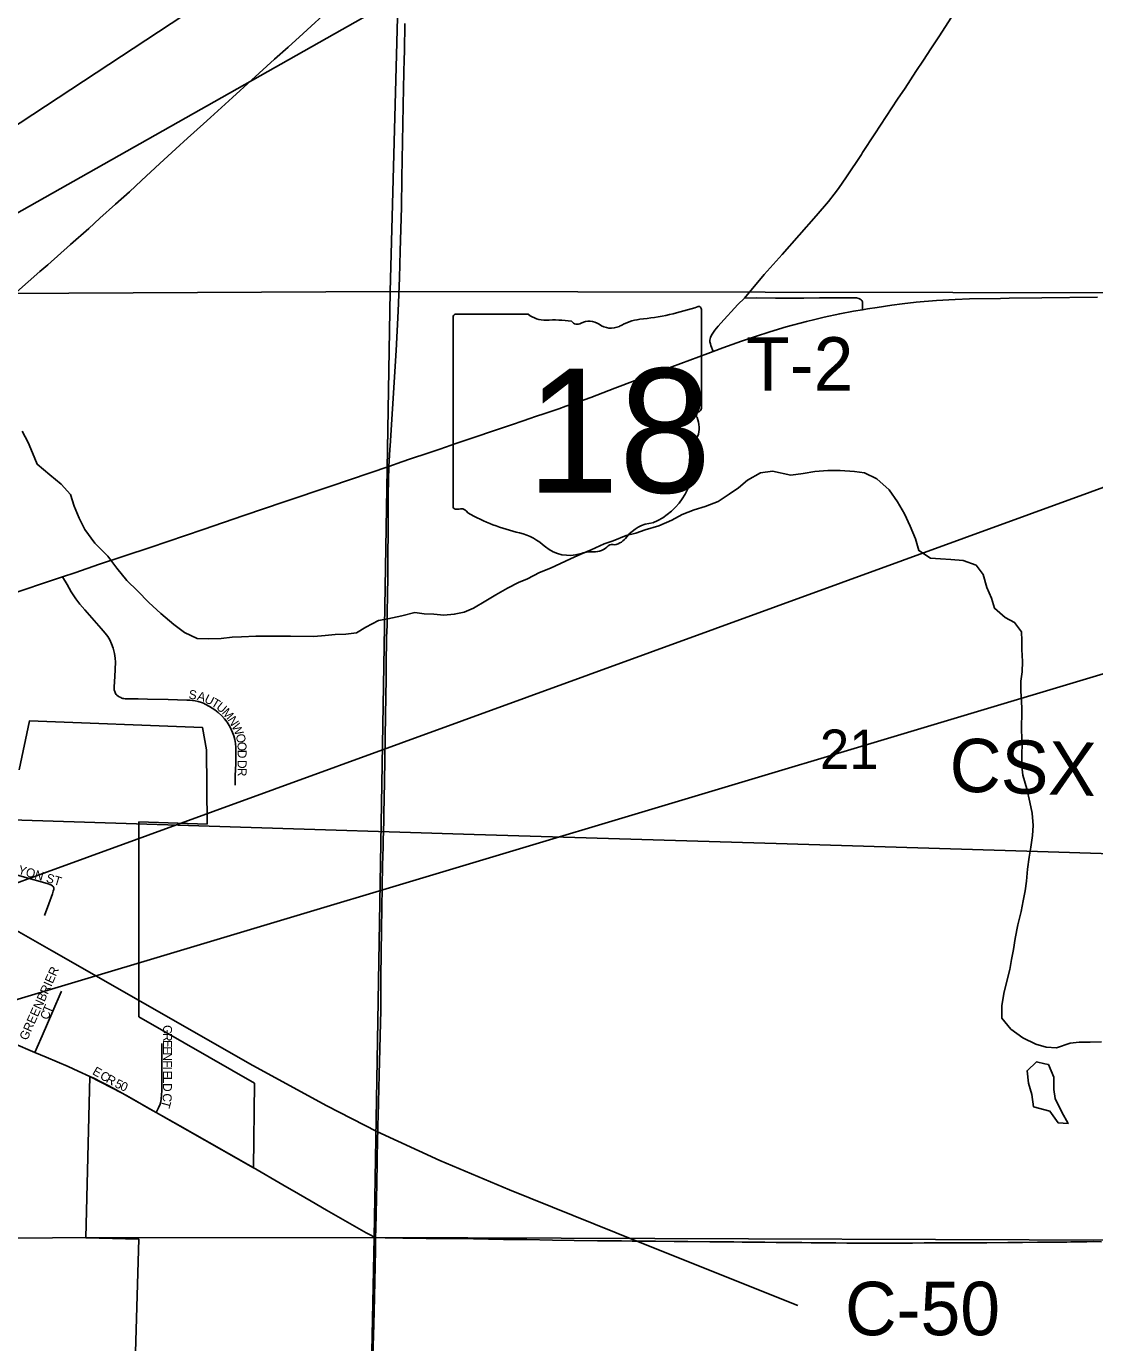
# Model space of a CAD drawing. Extents: x 0 to 34, y 0 to 22.
# Drawn here: x 6.318 to 6.886, y 18.364 to 19.063 of the extents above; entities that cross this region are included whole.
import ezdxf

# ---------------------------------------------------------------- set-up
doc = ezdxf.new("R2010")
doc.units = 0
for name, color, linetype in [('GM_X_City_Street', 7, 'Continuous'), ('GM_X_City_Street_Text', 7, 'Continuous'), ('GM_X_Corporation', 7, 'Continuous'), ('GM_X_County_Road', 7, 'Continuous'), ('GM_X_County_Road_Text', 7, 'Continuous'), ('GM_X_Minor_Lake', 7, 'Continuous'), ('GM_X_Minor_River', 7, 'Continuous'), ('GM_X_Rail_Line', 7, 'Continuous'), ('GM_X_Rail_Line_Text', 7, 'Continuous'), ('GM_X_Section', 7, 'Continuous'), ('GM_X_Section_Text', 7, 'Continuous'), ('GM_X_State_Location', 7, 'Continuous'), ('GM_X_State_Route', 7, 'Continuous'), ('GM_X_State_Shield', 7, 'Continuous'), ('GM_X_Township_Road', 7, 'Continuous'), ('GM_X_Township_Road_Text', 7, 'Continuous'), ('GM_X_Township_Subdivision', 7, 'Continuous'), ('GM_X_Township_Subdivision_Text', 7, 'Continuous'), ('SH_Text', 7, 'Continuous')]:
    doc.layers.add(name, color=color, linetype=linetype)

msp = doc.modelspace()

# ---------------------------------------------------------------- linework, layer by layer
at = {"layer": 'GM_X_City_Street'}
for points in [[(6.32798, 18.59045), (6.33021, 18.59671), (6.33213, 18.60205), (6.33257, 18.60337), (6.33278, 18.604), (6.33287, 18.60437), (6.33292, 18.60468), (6.33291, 18.60497), (6.33286, 18.60524), (6.33275, 18.60555), (6.33259, 18.60581), (6.33242, 18.60604), (6.33218, 18.60625), (6.33195, 18.60643), (6.33162, 18.60663), (6.33136, 18.60678), (6.33085, 18.60699), (6.32986, 18.60731), (6.32572, 18.60846), (6.31922, 18.61023), (6.30628, 18.61408)], [(6.32281, 18.51778), (6.32405, 18.5206), (6.32669, 18.52658), (6.3324, 18.53973), (6.33688, 18.55002), (6.33699, 18.55031)], [(6.31136, 18.52271), (6.32281, 18.51778)], [(6.38723, 18.48581), (6.38847, 18.48838), (6.38942, 18.49034), (6.38977, 18.49152), (6.38997, 18.49305), (6.3902, 18.49738), (6.39024, 18.50576), (6.3902, 18.51415), (6.39024, 18.52252)], [(6.32281, 18.51778), (6.32877, 18.51526), (6.34049, 18.51024), (6.34589, 18.50782), (6.35206, 18.50502)], [(6.35206, 18.50502), (6.35378, 18.50422), (6.35854, 18.50184), (6.36215, 18.49996), (6.36565, 18.49814), (6.3692, 18.49619), (6.3728, 18.4942), (6.3773, 18.49155)]]:
    msp.add_lwpolyline(points, dxfattribs=at)
at = {"layer": 'GM_X_Corporation'}
msp.add_lwpolyline([(6.31453, 18.6678), (6.31995, 18.69384), (6.41189, 18.69025), (6.41404, 18.67852), (6.41428, 18.63901), (6.37812, 18.64021), (6.37807, 18.53674), (6.43941, 18.50134), (6.43888, 18.45649), (6.38723, 18.48581), (6.3692, 18.49619), (6.35207, 18.50502), (6.34991, 18.41931), (6.37801, 18.41861), (6.37061, 18.16629), (6.34542, 18.16587), (6.3193, 18.12893), (6.3007, 18.14021)], dxfattribs=at)
at = {"layer": 'GM_X_County_Road'}
for points in [[(6.51131, 18.83799), (6.51142, 18.84002), (6.51267, 18.85956), (6.51462, 18.8906), (6.51574, 18.91141), (6.51645, 18.92913), (6.51684, 18.94343), (6.51744, 18.96674), (6.51773, 18.98229), (6.51867, 19.03017), (6.51902, 19.04571), (6.51907, 19.04913), (6.51915, 19.05472), (6.51924, 19.05939), (6.51934, 19.06436)], [(6.51086, 18.82901), (6.51131, 18.83799)], [(6.50808, 18.64059), (6.50818, 18.64433), (6.50845, 18.66142), (6.50897, 18.69685), (6.50933, 18.71642), (6.50938, 18.72263), (6.50942, 18.72758), (6.50953, 18.73408), (6.50964, 18.73811), (6.50983, 18.74463), (6.50991, 18.7493), (6.50994, 18.75116), (6.51005, 18.7608), (6.5102, 18.77012), (6.51029, 18.78006), (6.51032, 18.78441), (6.51036, 18.79155), (6.51052, 18.81424), (6.51086, 18.82901)], [(6.50774, 18.62693), (6.50782, 18.63035), (6.50808, 18.64059)], [(6.505, 18.47936), (6.5051, 18.48397), (6.50532, 18.49112), (6.50573, 18.50603), (6.5065, 18.54022), (6.50657, 18.55794), (6.50688, 18.58312), (6.50752, 18.61699), (6.50774, 18.62693)], [(6.3773, 18.49155), (6.38255, 18.48852), (6.38723, 18.48581)], [(6.38723, 18.48581), (6.39974, 18.47868), (6.41544, 18.46982), (6.43595, 18.45818), (6.43868, 18.4566)], [(6.50485, 18.4725), (6.50492, 18.47559), (6.505, 18.47936)], [(6.50379, 18.41937), (6.50384, 18.42404), (6.50424, 18.44019), (6.5044, 18.44795), (6.50455, 18.45975), (6.50485, 18.4725)], [(6.43868, 18.4566), (6.45453, 18.44747), (6.46287, 18.44266), (6.46958, 18.43875), (6.47763, 18.43404), (6.49878, 18.42196), (6.49953, 18.42153), (6.50157, 18.42043), (6.50262, 18.41987), (6.50379, 18.41937)], [(6.50229, 18.35661), (6.50261, 18.36717), (6.50297, 18.37991), (6.50349, 18.40415), (6.50372, 18.41285), (6.50379, 18.41937)], [(6.50379, 18.41937), (6.50884, 18.41926), (6.51831, 18.41904), (6.5306, 18.41897), (6.55578, 18.41867), (6.57162, 18.41836), (6.57816, 18.41843), (6.58406, 18.41837), (6.59772, 18.41808), (6.60922, 18.41792), (6.62165, 18.41771), (6.626, 18.41767), (6.62817, 18.41765), (6.63438, 18.4176), (6.63996, 18.41755), (6.64617, 18.41746), (6.65239, 18.41743), (6.66233, 18.41738), (6.66424, 18.41736)], [(6.66424, 18.41736), (6.66948, 18.41733), (6.68129, 18.4172), (6.68408, 18.41718), (6.69403, 18.41707), (6.69838, 18.41703), (6.7105, 18.41693), (6.7164, 18.41687), (6.72106, 18.41682), (6.72386, 18.41678), (6.73007, 18.41672), (6.73504, 18.41664), (6.73939, 18.41658), (6.74822, 18.41653)], [(6.74822, 18.41653), (6.754, 18.4165), (6.76457, 18.41641), (6.76799, 18.41638), (6.77389, 18.41635), (6.78134, 18.41643), (6.7832, 18.41645), (6.78568, 18.41649), (6.78878, 18.41652), (6.79499, 18.41658), (6.79841, 18.41658), (6.80151, 18.41659), (6.80338, 18.41659), (6.80835, 18.41657), (6.81239, 18.41659), (6.8155, 18.41658), (6.81922, 18.41661), (6.82202, 18.41661), (6.82482, 18.41663), (6.82823, 18.41666), (6.83942, 18.41679), (6.84346, 18.41684), (6.84719, 18.41687), (6.85527, 18.41695), (6.86179, 18.41698), (6.8708, 18.41705), (6.87298, 18.41707), (6.87484, 18.4171), (6.88136, 18.41716), (6.88477, 18.41724), (6.88912, 18.41722)]]:
    msp.add_lwpolyline(points, dxfattribs=at)
at = {"layer": 'GM_X_Minor_Lake'}
for points in [[(6.85904, 18.51177), (6.85461, 18.51272), (6.84965, 18.50801), (6.85036, 18.50136), (6.85221, 18.49547), (6.85311, 18.48882)], [(6.85311, 18.48882), (6.86182, 18.48647), (6.86614, 18.48037), (6.87145, 18.47995), (6.86808, 18.48605), (6.86453, 18.49329), (6.8638, 18.49804), (6.86385, 18.50468), (6.86105, 18.51134), (6.85904, 18.51177)]]:
    msp.add_lwpolyline(points, dxfattribs=at)
at = {"layer": 'GM_X_Minor_River'}
for points in [[(6.31611, 18.84768), (6.31929, 18.84178), (6.32153, 18.83626), (6.32414, 18.83016), (6.33074, 18.82461), (6.33678, 18.81963), (6.34186, 18.81409), (6.34371, 18.80782), (6.34632, 18.80154), (6.34931, 18.79544), (6.35476, 18.78819), (6.36154, 18.78131), (6.36643, 18.77501), (6.3717, 18.76833), (6.37735, 18.76297), (6.38338, 18.75667), (6.38978, 18.75092), (6.39657, 18.74499), (6.40223, 18.74078), (6.40904, 18.73769), (6.41511, 18.73745), (6.42175, 18.73759), (6.42764, 18.73831), (6.43257, 18.73846), (6.44017, 18.73878), (6.44681, 18.73892), (6.45857, 18.73883), (6.4709, 18.73874), (6.47698, 18.73926), (6.4823, 18.73979), (6.48799, 18.73994), (6.49368, 18.74066), (6.49864, 18.74365), (6.50531, 18.74721), (6.51025, 18.74812), (6.51766, 18.74958), (6.52469, 18.75143), (6.52962, 18.75063), (6.53474, 18.7506), (6.54005, 18.74999), (6.54555, 18.75051), (6.55088, 18.75161), (6.55582, 18.75366), (6.5623, 18.7576), (6.56764, 18.76078), (6.57374, 18.76434), (6.57964, 18.76733), (6.5844, 18.76939), (6.59087, 18.77275), (6.59658, 18.77499), (6.60724, 18.77984), (6.61276, 18.78246), (6.61828, 18.78469), (6.62514, 18.78786), (6.62989, 18.78954), (6.63674, 18.79233), (6.64187, 18.79362), (6.64682, 18.79529), (6.65424, 18.79751), (6.66109, 18.8005), (6.66661, 18.80349), (6.67289, 18.80591), (6.67879, 18.80776), (6.68564, 18.81037), (6.69155, 18.81431), (6.6965, 18.81769), (6.70128, 18.82164), (6.70813, 18.82557), (6.71459, 18.82647), (6.72425, 18.82431), (6.73071, 18.82521), (6.73698, 18.8263), (6.74381, 18.82682), (6.75045, 18.82677), (6.75804, 18.82633), (6.76335, 18.82553), (6.76997, 18.82245), (6.77637, 18.81652), (6.78088, 18.81022), (6.78463, 18.80374), (6.78762, 18.79727), (6.79042, 18.79061), (6.79227, 18.78433), (6.79831, 18.7803)], [(6.79831, 18.7803), (6.80362, 18.77988), (6.80912, 18.77965), (6.81576, 18.77903), (6.82257, 18.77651), (6.82633, 18.77155), (6.82837, 18.76471), (6.83079, 18.75899), (6.83246, 18.75367), (6.83811, 18.74869), (6.84303, 18.74619), (6.84679, 18.74123), (6.84694, 18.73648), (6.84691, 18.73174), (6.84724, 18.72548), (6.84701, 18.71997), (6.84641, 18.71486), (6.84637, 18.70954), (6.84671, 18.7048), (6.84687, 18.69967), (6.84679, 18.68867), (6.84711, 18.68165), (6.84688, 18.67596), (6.84684, 18.66988), (6.84737, 18.66495), (6.8496, 18.65772), (6.85106, 18.65069), (6.85235, 18.6448), (6.85287, 18.63834), (6.85264, 18.63303), (6.85165, 18.62677), (6.85085, 18.62147), (6.84986, 18.61502), (6.84943, 18.60877), (6.84863, 18.60365), (6.84765, 18.59834), (6.84647, 18.59266), (6.84471, 18.58546), (6.84333, 18.57826), (6.84253, 18.57239), (6.84135, 18.56708), (6.84055, 18.56177), (6.83899, 18.55553), (6.83742, 18.54909), (6.83624, 18.54245), (6.83619, 18.536), (6.84108, 18.53008), (6.8475, 18.52548), (6.8543, 18.5222), (6.85979, 18.52046), (6.86529, 18.52022), (6.87252, 18.52264), (6.87727, 18.52317), (6.88315, 18.52313), (6.88922, 18.52346)]]:
    msp.add_lwpolyline(points, dxfattribs=at)
at = {"layer": 'GM_X_Rail_Line'}
for points in [[(6.11829, 18.6695), (6.133, 18.66277), (6.16572, 18.65081), (6.19388, 18.63992), (6.22733, 18.62654), (6.2674, 18.60694), (6.3017, 18.58881), (6.33165, 18.57191), (6.43854, 18.51079), (6.47782, 18.48931), (6.50443, 18.47578), (6.5378, 18.4603), (6.57491, 18.44469), (6.64243, 18.41751), (6.7279, 18.3834)], [(6.11829, 18.6695), (6.13469, 18.66426), (6.15348, 18.65881), (6.16967, 18.65473), (6.18296, 18.65188), (6.1963, 18.64935), (6.21205, 18.64689), (6.22838, 18.64495), (6.24957, 18.64333), (6.28799, 18.64203), (6.34928, 18.64009), (6.43203, 18.63737), (6.55617, 18.63348), (6.71637, 18.62865), (6.84963, 18.62459), (6.94548, 18.62165)]]:
    msp.add_lwpolyline(points, dxfattribs=at)
at = {"layer": 'GM_X_Section'}
msp.add_lwpolyline([(6.52479, 19.41836), (6.51159, 18.92185), (5.99942, 18.91928)], dxfattribs=at)
for points in [[(7.01728, 19.42257), (7.00934, 18.92111), (6.51159, 18.92185), (6.52479, 19.41836)], [(6.51159, 18.92185), (6.50305, 18.41943), (5.99052, 18.41894), (5.99942, 18.91928)], [(7.00934, 18.92111), (6.99984, 18.41775), (6.50305, 18.41943), (6.51159, 18.92185)], [(6.50305, 18.41943), (6.4928, 17.91626), (5.98372, 17.92012), (5.99052, 18.41894)], [(6.99984, 18.41775), (6.98884, 17.91553), (6.4928, 17.91626), (6.50305, 18.41943)]]:
    msp.add_lwpolyline(points, close=True, dxfattribs=at)
at = {"layer": 'GM_X_State_Route'}
for points in [[(6.28865, 18.89955), (6.29433, 18.90459), (6.30072, 18.91027), (6.31316, 18.92154), (6.32547, 18.93249), (6.32971, 18.93615), (6.34181, 18.94688), (6.35143, 18.95542), (6.35742, 18.96081), (6.36563, 18.96832), (6.37303, 18.97494), (6.37943, 18.98083), (6.38924, 18.98988), (6.39768, 18.99764), (6.40389, 19.00328), (6.4124, 19.01101), (6.41608, 19.01435), (6.42779, 19.02503), (6.43796, 19.03417), (6.45016, 19.04525), (6.45731, 19.05171), (6.46537, 19.05902), (6.48006, 19.07243)], [(6.737, 18.90711), (6.74196, 18.90831), (6.75017, 18.91008), (6.75751, 18.91147), (6.76236, 18.91224), (6.76488, 18.91264), (6.7701, 18.91347), (6.77778, 18.91472), (6.78333, 18.91545), (6.79076, 18.91624), (6.80162, 18.91714), (6.81156, 18.91773), (6.81902, 18.91799), (6.83565, 18.91824)], [(6.83565, 18.91824), (6.84015, 18.91831), (6.85756, 18.91859), (6.88709, 18.91894)], [(6.65105, 18.87816), (6.66102, 18.88191), (6.68024, 18.88905), (6.68293, 18.89005), (6.68811, 18.89197), (6.69805, 18.89558), (6.70543, 18.89805), (6.71311, 18.90055), (6.72177, 18.90311), (6.73258, 18.90603), (6.737, 18.90711)], [(6.53784, 18.83823), (6.54686, 18.84133), (6.55805, 18.84512), (6.56483, 18.84738), (6.57601, 18.85117), (6.58219, 18.85327), (6.58572, 18.85448), (6.58866, 18.85547), (6.59367, 18.85715), (6.60102, 18.85964), (6.60484, 18.86095), (6.61039, 18.86292), (6.61799, 18.86565), (6.63076, 18.87053), (6.65105, 18.87816)], [(6.51934, 18.83201), (6.52066, 18.83246), (6.53305, 18.83658), (6.53784, 18.83823)], [(6.25567, 18.74286), (6.26408, 18.74568), (6.27151, 18.74818), (6.28487, 18.75264), (6.29802, 18.75706), (6.30317, 18.75879), (6.30694, 18.76002), (6.31813, 18.76375), (6.32634, 18.76661), (6.3376, 18.77037), (6.34402, 18.77251), (6.35725, 18.77703), (6.38409, 18.78595), (6.41227, 18.79554), (6.43373, 18.80289), (6.45522, 18.81018), (6.47993, 18.81859), (6.51086, 18.82901), (6.51772, 18.83147), (6.51934, 18.83201)]]:
    msp.add_lwpolyline(points, dxfattribs=at)
at = {"layer": 'GM_X_State_Shield'}
for p, q in [((6.54491, 18.90809), (6.54491, 18.80803)), ((6.58481, 18.90981), (6.5462, 18.90981)), ((6.67674, 18.85995), (6.67674, 18.91229)), ((6.67673, 18.85996), (6.67674, 18.85995))]:
    msp.add_line(p, q, dxfattribs=at)
for centre, radius, start, end in [((6.62978, 19.04623), 0.13981, 275.84447, 288.90645), ((6.67528, 18.91251), 0.00147, 351.86209, 97.738), ((6.54642, 18.90831), 0.00153, 98.1301, 188.1301), ((6.59401, 18.92143), 0.01481, 231.61951, 271.11188), ((6.59892, 18.85364), 0.05318, 80.48669, 94.98827), ((6.61727, 18.89726), 0.00889, 54.46668, 119.14113), ((6.64761, 18.87925), 0.02813, 97.34618, 120.76885), ((6.61099, 18.90882), 0.00427, 219.79206, 297.10237), ((6.62873, 18.91312), 0.01069, 233.85621, 294.82819), ((6.6764, 18.85611), 0.00227, 107.94398, 210.33697), ((6.67517, 18.85975), 0.00157, 289.60381, 7.73413), ((6.66195, 18.84949), 0.01363, 340.03296, 23.64957), ((6.682, 18.83805), 0.00992, 136.8065, 186.92959), ((6.63761, 18.83139), 0.03497, 292.30889, 8.98584), ((6.54643, 18.80781), 0.00154, 171.95839, 258.30661), ((6.54666, 18.81805), 0.01176, 267.33899, 280.60386), ((6.54907, 18.80226), 0.00424, 29.74838, 93.27175), ((6.6026, 18.89216), 0.10096, 240.41292, 257.1985), ((6.65235, 18.77994), 0.01915, 94.40312, 142.57675), ((6.5725, 18.76308), 0.03159, 47.18416, 75.83597), ((6.62937, 18.78458), 0.00301, 65.75173, 132.64842), ((6.62809, 18.79833), 0.0113, 282.87319, 323.27711), ((6.60666, 18.80176), 0.02004, 230.70037, 286.29184), ((6.61825, 18.76717), 0.01647, 85.69512, 111.20995), ((6.61971, 18.79427), 0.01068, 268.77702, 315.54927)]:
    msp.add_arc(centre, radius, start, end, dxfattribs=at)
at = {"layer": 'GM_X_Township_Road'}
for points in [[(6.76173, 18.99474), (6.76236, 18.99569), (6.7688, 19.00559), (6.78094, 19.02402), (6.78488, 19.02998), (6.79069, 19.0388), (6.7946, 19.04479), (6.79852, 19.05076), (6.8031, 19.05779), (6.81244, 19.07211), (6.82409, 19.09011), (6.83104, 19.10079), (6.83686, 19.1096), (6.84102, 19.11579), (6.84467, 19.1212), (6.85232, 19.13253), (6.86013, 19.14412), (6.86748, 19.15492), (6.87511, 19.16589), (6.87856, 19.17067), (6.88164, 19.17457), (6.88585, 19.17954)], [(6.69957, 18.91846), (6.71014, 18.93099), (6.71968, 18.94163), (6.73774, 18.96216), (6.74416, 18.96976), (6.74726, 18.97365), (6.74947, 18.97665), (6.75374, 18.98276), (6.76173, 18.99474)], [(6.68293, 18.89005), (6.68184, 18.8932), (6.6815, 18.89418), (6.68132, 18.89515), (6.68132, 18.89603), (6.68143, 18.8968), (6.68166, 18.89748), (6.68215, 18.8987), (6.6828, 18.89981), (6.68392, 18.90134), (6.68569, 18.90352), (6.68715, 18.90517), (6.69617, 18.91501), (6.69957, 18.91846)], [(6.69957, 18.91846), (6.70589, 18.91848), (6.71614, 18.91833), (6.73106, 18.91845), (6.73945, 18.91851), (6.74073, 18.91855), (6.74446, 18.91855), (6.74539, 18.91855), (6.74728, 18.9186), (6.7485, 18.91855), (6.75162, 18.91857), (6.75411, 18.91857), (6.75537, 18.91857), (6.7563, 18.91856), (6.75708, 18.91853), (6.75785, 18.91852), (6.75902, 18.91848), (6.76029, 18.91827), (6.76113, 18.91793), (6.7616, 18.91756), (6.76197, 18.91708), (6.76222, 18.91652), (6.76236, 18.91557), (6.76236, 18.91525), (6.76236, 18.91224)]]:
    msp.add_lwpolyline(points, dxfattribs=at)
at = {"layer": 'GM_X_Township_Subdivision'}
msp.add_lwpolyline([(6.42912, 18.65968), (6.42926, 18.66469), (6.42948, 18.67118), (6.42964, 18.67588), (6.42964, 18.67964), (6.42946, 18.68185), (6.42909, 18.68404), (6.42858, 18.68588), (6.42787, 18.68765), (6.42647, 18.69047), (6.42488, 18.69318), (6.42357, 18.69498), (6.42207, 18.69662), (6.42021, 18.69834), (6.41846, 18.69969), (6.41555, 18.70156), (6.41332, 18.70276), (6.41235, 18.70321), (6.41126, 18.70361), (6.40955, 18.70412), (6.40801, 18.70446), (6.4065, 18.70468), (6.40517, 18.70484), (6.40358, 18.70494), (6.39362, 18.70518), (6.38264, 18.70546), (6.37768, 18.70553), (6.3736, 18.70554), (6.37233, 18.70556), (6.37159, 18.70559), (6.37076, 18.70564), (6.37008, 18.70572), (6.36953, 18.70582), (6.36906, 18.70598), (6.36842, 18.70624), (6.36763, 18.70668), (6.36707, 18.70706), (6.36645, 18.70752), (6.36608, 18.70792), (6.36574, 18.70839), (6.36545, 18.70893), (6.36525, 18.70937), (6.3651, 18.70983), (6.36495, 18.71038), (6.3649, 18.71076), (6.36488, 18.71117), (6.36494, 18.71199), (6.36533, 18.71749), (6.36559, 18.72496), (6.36546, 18.72718), (6.36505, 18.72967), (6.36437, 18.73241), (6.36357, 18.7348), (6.36265, 18.73683), (6.36151, 18.73873), (6.3602, 18.74052), (6.35812, 18.74285), (6.34931, 18.75285), (6.34671, 18.75591), (6.34468, 18.75862), (6.34213, 18.76246), (6.33998, 18.76621), (6.3376, 18.77037)], dxfattribs=at)
at = {"layer": 'SH_Text'}
for points in [[(9.73806, 20.89938), (5.80799, 18.67786), (9.73806, 21.2643)], [(9.91391, 19.62604), (5.3499, 18.25689), (9.91668, 19.92045)]]:
    msp.add_lwpolyline(points, close=True, dxfattribs=at)

# ---------------------------------------------------------------- texts
at = {"layer": 'GM_X_City_Street_Text'}
for s, height, rotation, p in [('CRAYON ST', 0.004735, 343.65194, (6.30073, 18.61649)), ('GREENBRIER', 0.004735, 65.8736, (6.31873, 18.52379)), ('T', 0.00473, 66.56461, (6.33118, 18.53817)), ('C', 0.00473, 68.80732, (6.32985, 18.53472)), ('G', 0.00473, 269.89069, (6.39096, 18.5323)), ('E', 0.00473, 269.88232, (6.39095, 18.52438)), ('R', 0.00473, 269.87855, (6.39096, 18.52813)), ('E', 0.00473, 269.86338, (6.39094, 18.52105)), ('N', 0.00473, 269.89123, (6.39093, 18.51772)), ('E', 0.00473, 329.92644, (6.35302, 18.5064)), ('E', 0.00473, 269.88232, (6.39092, 18.50813)), ('F', 0.00473, 269.8907, (6.39093, 18.51355)), ('I', 0.00473, 269.86888, (6.39092, 18.51022)), ('C', 0.00473, 329.93584, (6.35699, 18.5041)), ('R', 0.00473, 329.92606, (6.36023, 18.50222)), ('5', 0.00473, 333.91552, (6.36489, 18.49956)), ('0', 0.00473, 337.19934, (6.36777, 18.49815)), ('L', 0.00473, 269.86338, (6.39091, 18.5048)), ('D', 0.00473, 269.89123, (6.3909, 18.50146)), ('C', 0.00473, 267.10847, (6.39089, 18.49611)), ('T', 0.00473, 254.53877, (6.39075, 18.49263))]:
    msp.add_text(s, height=height, rotation=rotation, dxfattribs=at).set_placement(p)
at = {"layer": 'GM_X_County_Road_Text'}
msp.add_text('C-50', height=0.028409, rotation=0.00001, dxfattribs=at).set_placement((6.75299, 18.36752))
at = {"layer": 'GM_X_Rail_Line_Text'}
msp.add_text('CSX', height=0.028314, rotation=358.14385, dxfattribs=at).set_placement((6.80814, 18.65647))
at = {"layer": 'GM_X_Section_Text'}
msp.add_text('21', height=0.020928, rotation=0.00001, dxfattribs=at).set_placement((6.73966, 18.66831))
at = {"layer": 'GM_X_State_Location'}
for s in ['s', 'r']:
    msp.add_text(s, height=0.0000947, dxfattribs=at).set_placement((6.60934, 18.85141))
msp.add_text('18', height=0.0000947, rotation=0.00001, dxfattribs=at).set_placement((6.58549, 18.84452))
at = {"layer": 'GM_X_State_Shield'}
msp.add_text('18', height=0.065918, dxfattribs=at).set_placement((6.58395, 18.81509))
at = {"layer": 'GM_X_Township_Road_Text'}
msp.add_text('T-2', height=0.028409, rotation=0.00001, dxfattribs=at).set_placement((6.70049, 18.86924))
at = {"layer": 'GM_X_Township_Subdivision_Text'}
for s, rotation, p in [('S', 352.99017, (6.40432, 18.70568)), ('A', 344.39985, (6.40868, 18.70508)), ('U', 332.71171, (6.41245, 18.70405)), ('T', 328.97065, (6.41609, 18.70218)), ('U', 319.99853, (6.41878, 18.70058)), ('M', 311.59724, (6.42184, 18.69803)), ('N', 302.38068, (6.42504, 18.69445)), ('W', 294.6777, (6.42719, 18.69108)), ('O', 284.53446, (6.42938, 18.68636)), ('O', 272.18581, (6.43039, 18.6826)), ('D', 270.08745, (6.43054, 18.67848)), ('D', 269.99284, (6.43055, 18.67306)), ('R', 269.99405, (6.43055, 18.6689))]:
    msp.add_text(s, height=0.00473, rotation=rotation, dxfattribs=at).set_placement(p)

doc.saveas('drawing.dxf')
